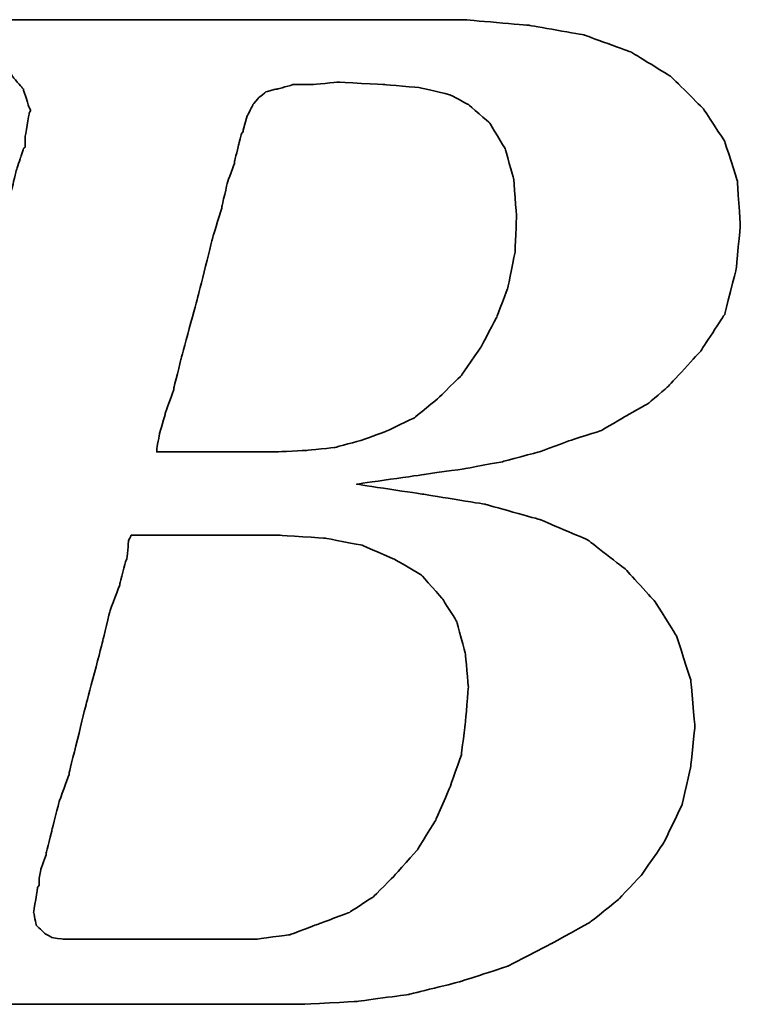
# Model space of a CAD drawing. Header units: millimetres. Extents: x -227 to 3135, y -1502 to 860.
# Tile 275 of 582: x 25 to 28, y -204 to -200. Entities that reach past the tile are written whole.
import ezdxf

# ---------------------------------------------------------------- set-up
doc = ezdxf.new("R2010")
doc.units = ezdxf.units.MM
doc.layers.add('DIM', color=4, linetype='CONTINUOUS')
doc.layers.add('layer 1', color=7, linetype='CONTINUOUS')

# ---------------------------------------------------------------- blocks, each defined once
blk = doc.blocks.new('TBI MOTION logo(完整正式版)')
at = {"layer": 'layer 1', "color": 22, "lineweight": 35}
for points, knots in [([(-64.65375, -6.86375), (-64.65375, -6.86375), (-64.84375, -7.29625), (-64.84375, -7.29625), (-64.84375, -7.29625), (-64.84375, -7.29625), (-64.86875, -7.34375), (-64.86875, -7.34375), (-64.86875, -7.34375), (-64.86875, -7.34375), (-64.86875, -7.36875), (-64.86875, -7.36875), (-64.86875, -7.36875), (-64.86875, -7.36875), (-65.15375, -7.65375), (-65.15375, -7.65375), (-65.15375, -7.65375), (-65.15375, -7.65375), (-65.17875, -7.65375), (-65.17875, -7.65375), (-65.17875, -7.65375), (-65.17875, -7.65375), (-65.20375, -7.67875), (-65.20375, -7.67875), (-65.20375, -7.67875), (-65.20375, -7.67875), (-65.58875, -7.87125), (-65.58875, -7.87125), (-65.58875, -7.87125), (-65.58875, -7.87125), (-65.63375, -7.87125), (-65.63375, -7.87125), (-65.63375, -7.87125), (-65.63375, -7.87125), (-65.65875, -7.89375), (-65.65875, -7.89375), (-65.65875, -7.89375), (-65.65875, -7.89375), (-66.09375, -7.94375), (-66.09375, -7.94375), (-66.09375, -7.94375), (-66.09375, -7.94375), (-66.11375, -7.94375), (-66.11375, -7.94375), (-66.11375, -7.94375), (-66.11375, -7.94375), (-66.16375, -7.94375), (-66.16375, -7.94375), (-66.16375, -7.94375), (-66.16375, -7.94375), (-66.30875, -7.94375), (-66.30875, -7.94375), (-66.30875, -7.94375), (-66.30875, -7.94375), (-66.69375, -7.94375), (-66.69375, -7.94375), (-66.69375, -7.94375), (-66.69375, -7.94375), (-67.07375, -7.94375), (-67.07375, -7.94375), (-67.07375, -7.94375), (-67.07375, -7.94375), (-67.12375, -7.94375), (-67.12375, -7.94375), (-67.12375, -7.94375), (-67.12375, -7.94375), (-67.12375, -7.96625), (-67.12375, -7.96625), (-67.12375, -7.96625), (-67.12375, -7.96625), (-67.14875, -7.99125), (-67.14875, -7.99125), (-67.14875, -7.99125), (-67.14875, -7.99125), (-67.24375, -8.34875), (-67.24375, -8.34875), (-67.24375, -8.34875), (-67.24375, -8.34875), (-67.31375, -8.68625), (-67.31375, -8.68625), (-67.31375, -8.68625), (-67.31375, -8.68625), (-67.26875, -8.68625), (-67.26875, -8.68625), (-67.26875, -8.68625), (-67.26875, -8.68625), (-67.07375, -8.68625), (-67.07375, -8.68625), (-67.07375, -8.68625), (-67.07375, -8.68625), (-66.54875, -8.68625), (-66.54875, -8.68625), (-66.54875, -8.68625), (-66.54875, -8.68625), (-65.82625, -8.68625), (-65.82625, -8.68625), (-65.82625, -8.68625), (-65.82625, -8.68625), (-65.01375, -8.68625), (-65.01375, -8.68625), (-65.01375, -8.68625), (-65.01375, -8.68625), (-64.05375, -8.68625), (-64.05375, -8.68625), (-64.05375, -8.68625), (-64.05375, -8.68625), (-62.08375, -8.68625), (-62.08375, -8.68625), (-62.08375, -8.68625), (-62.08375, -8.68625), (-60.06875, -8.68625), (-60.06875, -8.68625), (-60.06875, -8.68625), (-60.06875, -8.68625), (-59.10875, -8.68625), (-59.10875, -8.68625), (-59.10875, -8.68625), (-59.10875, -8.68625), (-58.29375, -8.68625), (-58.29375, -8.68625), (-58.29375, -8.68625), (-58.29375, -8.68625), (-57.57375, -8.68625), (-57.57375, -8.68625), (-57.57375, -8.68625), (-57.57375, -8.68625), (-57.04875, -8.68625), (-57.04875, -8.68625), (-57.04875, -8.68625), (-57.04875, -8.68625), (-56.85375, -8.68625), (-56.85375, -8.68625), (-56.85375, -8.68625), (-56.85375, -8.68625), (-56.70875, -8.68625), (-56.70875, -8.68625), (-56.70875, -8.68625), (-56.70875, -8.68625), (-56.61375, -8.68625), (-56.61375, -8.68625), (-56.61375, -8.68625), (-56.61375, -8.68625), (-56.56875, -8.68625), (-56.56875, -8.68625), (-56.56875, -8.68625), (-56.56875, -8.68625), (-55.65375, -8.63875), (-55.65375, -8.63875), (-55.65375, -8.63875), (-55.65375, -8.63875), (-54.76875, -8.51875), (-54.76875, -8.51875), (-54.76875, -8.51875), (-54.76875, -8.51875), (-53.90375, -8.30375), (-53.90375, -8.30375), (-53.90375, -8.30375), (-53.90375, -8.30375), (-53.08875, -8.03875), (-53.08875, -8.03875), (-53.08875, -8.03875), (-53.08875, -8.03875), (-52.34375, -7.65375), (-52.34375, -7.65375), (-52.34375, -7.65375), (-52.34375, -7.65375), (-51.69875, -7.29625), (-51.69875, -7.29625), (-51.69875, -7.29625), (-51.69875, -7.29625), (-51.21875, -6.91125), (-51.21875, -6.91125), (-51.21875, -6.91125), (-51.21875, -6.91125), (-50.83375, -6.50375), (-50.83375, -6.50375), (-50.83375, -6.50375), (-50.83375, -6.50375), (-50.44875, -5.94875), (-50.44875, -5.94875), (-50.44875, -5.94875), (-50.44875, -5.94875), (-50.13875, -5.30375), (-50.13875, -5.30375), (-50.13875, -5.30375), (-50.13875, -5.30375), (-49.99375, -4.65375), (-49.99375, -4.65375), (-49.99375, -4.65375), (-49.99375, -4.65375), (-49.92375, -3.98375), (-49.92375, -3.98375), (-49.92375, -3.98375), (-49.92375, -3.98375), (-49.99375, -3.19374), (-49.99375, -3.19374), (-49.99375, -3.19374), (-49.99375, -3.19374), (-50.23374, -2.44874), (-50.23374, -2.44874), (-50.23374, -2.44874), (-50.23374, -2.44874), (-50.59375, -1.87374), (-50.59375, -1.87374), (-50.59375, -1.87374), (-50.59375, -1.87374), (-51.09875, -1.31874), (-51.09875, -1.31874), (-51.09875, -1.31874), (-51.09875, -1.31874), (-51.74375, -0.81875), (-51.74375, -0.81875), (-51.74375, -0.81875), (-51.74375, -0.81875), (-52.53875, -0.48125), (-52.53875, -0.48125), (-52.53875, -0.48125), (-52.53875, -0.48125), (-53.47375, -0.21875), (-53.47375, -0.21875), (-53.47375, -0.21875), (-53.47375, -0.21875), (-54.52875, -0.04874), (-54.52875, -0.04874), (-54.52875, -0.04874), (-54.52875, -0.04874), (-55.65375, 0.12125), (-55.65375, 0.12125), (-55.65375, 0.12125), (-55.65375, 0.12125), (-54.50375, 0.28624), (-54.50375, 0.28624), (-54.50375, 0.28624), (-54.50375, 0.28624), (-53.83375, 0.38124), (-53.83375, 0.38124), (-53.83375, 0.38124), (-53.83375, 0.38124), (-53.18375, 0.50125), (-53.18375, 0.50125), (-53.18375, 0.50125), (-53.18375, 0.50125), (-52.55875, 0.66874), (-52.55875, 0.66874), (-52.55875, 0.66874), (-52.55875, 0.66874), (-52.03375, 0.86124), (-52.03375, 0.86124), (-52.03375, 0.86124), (-52.03375, 0.86124), (-51.50374, 1.03124), (-51.50374, 1.03124), (-51.50374, 1.03124), (-51.50374, 1.03124), (-51.09875, 1.27125), (-51.09875, 1.27125), (-51.09875, 1.27125), (-51.09875, 1.27125), (-50.71375, 1.48624), (-50.71375, 1.48624), (-50.71375, 1.48624), (-50.71375, 1.48624), (-50.37625, 1.77625), (-50.37625, 1.77625), (-50.37625, 1.77625), (-50.37625, 1.77625), (-49.82375, 2.37625), (-49.82375, 2.37625), (-49.82375, 2.37625), (-49.82375, 2.37625), (-49.41875, 2.99625), (-49.41875, 2.99625), (-49.41875, 2.99625), (-49.41875, 2.99625), (-49.22375, 3.76625), (-49.22375, 3.76625), (-49.22375, 3.76625), (-49.22375, 3.76625), (-49.15375, 4.50874), (-49.15375, 4.50874), (-49.15375, 4.50874), (-49.15375, 4.50874), (-49.20375, 5.25125), (-49.20375, 5.25125), (-49.20375, 5.25125), (-49.20375, 5.25125), (-49.41875, 5.92625), (-49.41875, 5.92625), (-49.41875, 5.92625), (-49.41875, 5.92625), (-49.77875, 6.47625), (-49.77875, 6.47625), (-49.77875, 6.47625), (-49.77875, 6.47625), (-50.33125, 7.02624), (-50.33125, 7.02624), (-50.33125, 7.02624), (-50.33125, 7.02624), (-51.00125, 7.43625), (-51.00125, 7.43625), (-51.00125, 7.43625), (-51.00125, 7.43625), (-51.79375, 7.72625), (-51.79375, 7.72625), (-51.79375, 7.72625), (-51.79375, 7.72625), (-52.72875, 7.89124), (-52.72875, 7.89124), (-52.72875, 7.89124), (-52.72875, 7.89124), (-53.83375, 7.98625), (-53.83375, 7.98625), (-53.83375, 7.98625), (-53.83375, 7.98625), (-53.92875, 7.98625), (-53.92875, 7.98625), (-53.92875, 7.98625), (-53.92875, 7.98625), (-54.26375, 7.98625), (-54.26375, 7.98625), (-54.26375, 7.98625), (-54.26375, 7.98625), (-54.74375, 7.98625), (-54.74375, 7.98625), (-54.74375, 7.98625), (-54.74375, 7.98625), (-55.36875, 7.98625), (-55.36875, 7.98625), (-55.36875, 7.98625), (-55.36875, 7.98625), (-56.13375, 7.98625), (-56.13375, 7.98625), (-56.13375, 7.98625), (-56.13375, 7.98625), (-56.94875, 7.98625), (-56.94875, 7.98625), (-56.94875, 7.98625), (-56.94875, 7.98625), (-58.77625, 7.98625), (-58.77625, 7.98625), (-58.77625, 7.98625), (-58.77625, 7.98625), (-60.59875, 7.98625), (-60.59875, 7.98625), (-60.59875, 7.98625), (-60.59875, 7.98625), (-61.41375, 7.98625), (-61.41375, 7.98625), (-61.41375, 7.98625), (-61.41375, 7.98625), (-62.17875, 7.98625), (-62.17875, 7.98625), (-62.17875, 7.98625), (-62.17875, 7.98625), (-62.80375, 7.98625), (-62.80375, 7.98625), (-62.80375, 7.98625), (-62.80375, 7.98625), (-63.30625, 7.98625), (-63.30625, 7.98625), (-63.30625, 7.98625), (-63.30625, 7.98625), (-63.57375, 7.98625), (-63.57375, 7.98625), (-63.57375, 7.98625), (-63.57375, 7.98625), (-63.57375, 7.96375), (-63.57375, 7.96375), (-63.57375, 7.96375), (-63.57375, 7.96375), (-63.59875, 7.94125), (-63.59875, 7.94125), (-63.59875, 7.94125), (-63.59875, 7.94125), (-63.69375, 7.55625), (-63.69375, 7.55625), (-63.69375, 7.55625), (-63.69375, 7.55625), (-63.76375, 7.24624), (-63.76375, 7.24624), (-63.76375, 7.24624), (-63.76375, 7.24624), (-63.23875, 7.24624), (-63.23875, 7.24624), (-63.23875, 7.24624), (-63.23875, 7.24624), (-62.75875, 7.24624), (-62.75875, 7.24624), (-62.75875, 7.24624), (-62.75875, 7.24624), (-62.61125, 7.24624), (-62.61125, 7.24624), (-62.61125, 7.24624), (-62.61125, 7.24624), (-62.56625, 7.24624), (-62.56625, 7.24624), (-62.56625, 7.24624), (-62.56625, 7.24624), (-62.22875, 7.24624), (-62.22875, 7.24624), (-62.22875, 7.24624), (-62.22875, 7.24624), (-62.20375, 7.24624), (-62.20375, 7.24624), (-62.20375, 7.24624), (-62.20375, 7.24624), (-62.17875, 7.21875), (-62.17875, 7.21875), (-62.17875, 7.21875), (-62.17875, 7.21875), (-61.96375, 7.17125), (-61.96375, 7.17125), (-61.96375, 7.17125), (-61.96375, 7.17125), (-61.72375, 7.12624), (-61.72375, 7.12624), (-61.72375, 7.12624), (-61.72375, 7.12624), (-61.70375, 7.12624), (-61.70375, 7.12624), (-61.70375, 7.12624), (-61.70375, 7.12624), (-61.55875, 7.07624), (-61.55875, 7.07624), (-61.55875, 7.07624), (-61.55875, 7.07624), (-61.50875, 7.07624), (-61.50875, 7.07624), (-61.50875, 7.07624), (-61.50875, 7.07624), (-61.48375, 7.02624), (-61.48375, 7.02624), (-61.48375, 7.02624), (-61.48375, 7.02624), (-61.31875, 6.83375), (-61.31875, 6.83375), (-61.31875, 6.83375), (-61.31875, 6.83375), (-61.29375, 6.81125), (-61.29375, 6.81125), (-61.29375, 6.81125), (-61.29375, 6.81125), (-61.29375, 6.78625), (-61.29375, 6.78625), (-61.29375, 6.78625), (-61.29375, 6.78625), (-61.19875, 6.50124), (-61.19875, 6.50124), (-61.19875, 6.50124), (-61.19875, 6.50124), (-61.17375, 6.45124), (-61.17375, 6.45124), (-61.17375, 6.45124), (-61.17375, 6.45124), (-61.19875, 6.40625), (-61.19875, 6.40625), (-61.19875, 6.40625), (-61.19875, 6.40625), (-61.26875, 5.99624), (-61.26875, 5.99624), (-61.26875, 5.99624), (-61.26875, 5.99624), (-61.26875, 5.85125), (-61.26875, 5.85125), (-61.26875, 5.85125), (-61.26875, 5.85125), (-61.26875, 5.82625), (-61.26875, 5.82625), (-61.26875, 5.82625), (-61.26875, 5.82625), (-61.29375, 5.80625), (-61.29375, 5.80625), (-61.29375, 5.80625), (-61.29375, 5.80625), (-61.34125, 5.66125), (-61.34125, 5.66125), (-61.34125, 5.66125), (-61.34125, 5.66125), (-61.41375, 5.44625), (-61.41375, 5.44625), (-61.41375, 5.44625), (-61.41375, 5.44625), (-61.48375, 5.15625), (-61.48375, 5.15625), (-61.48375, 5.15625), (-61.48375, 5.15625), (-61.58375, 4.82124), (-61.58375, 4.82124), (-61.58375, 4.82124), (-61.58375, 4.82124), (-61.79875, 4.00375), (-61.79875, 4.00375), (-61.79875, 4.00375), (-61.79875, 4.00375), (-62.05875, 2.99625), (-62.05875, 2.99625), (-62.05875, 2.99625), (-62.05875, 2.99625), (-62.34875, 1.91625), (-62.34875, 1.91625), (-62.34875, 1.91625), (-62.34875, 1.91625), (-62.97375, -0.41124), (-62.97375, -0.41124), (-62.97375, -0.41124), (-62.97375, -0.41124), (-63.59875, -2.75875), (-63.59875, -2.75875), (-63.59875, -2.75875), (-63.59875, -2.75875), (-63.88375, -3.86374), (-63.88375, -3.86374), (-63.88375, -3.86374), (-63.88375, -3.86374), (-64.14875, -4.82374), (-64.14875, -4.82374), (-64.14875, -4.82374), (-64.14875, -4.82374), (-64.36375, -5.64125), (-64.36375, -5.64125), (-64.36375, -5.64125), (-64.36375, -5.64125), (-64.43625, -5.97625), (-64.43625, -5.97625), (-64.43625, -5.97625), (-64.43625, -5.97625), (-64.50875, -6.28625), (-64.50875, -6.28625), (-64.50875, -6.28625), (-64.50875, -6.28625), (-64.50875, -6.30875), (-64.50875, -6.30875), (-64.50875, -6.30875), (-64.50875, -6.30875), (-64.57875, -6.50375), (-64.57875, -6.50375), (-64.57875, -6.50375), (-64.57875, -6.50375), (-64.62875, -6.69625), (-64.62875, -6.69625), (-64.62875, -6.69625), (-64.62875, -6.69625), (-64.62875, -6.76875), (-64.62875, -6.76875), (-64.62875, -6.76875), (-64.62875, -6.76875), (-64.62875, -6.81375), (-64.62875, -6.81375), (-64.62875, -6.81375), (-64.62875, -6.81375), (-64.62875, -6.83875), (-64.62875, -6.83875), (-64.62875, -6.83875), (-64.62875, -6.83875), (-64.65375, -6.86375), (-64.65375, -6.86375)], [0, 0, 0, 0, 0.00719424, 0.00719424, 0.00719424, 0.00719425, 0.01438849, 0.01438849, 0.01438849, 0.0143885, 0.02158273, 0.02158273, 0.02158273, 0.02158274, 0.02877698, 0.02877698, 0.02877698, 0.02877699, 0.03597122, 0.03597122, 0.03597122, 0.03597123, 0.04316547, 0.04316547, 0.04316547, 0.04316548, 0.05035971, 0.05035971, 0.05035971, 0.05035972, 0.05755396, 0.05755396, 0.05755396, 0.05755397, 0.0647482, 0.0647482, 0.0647482, 0.06474821, 0.07194245, 0.07194245, 0.07194245, 0.07194246, 0.07913669, 0.07913669, 0.07913669, 0.0791367, 0.08633094, 0.08633094, 0.08633094, 0.08633095, 0.09352518, 0.09352518, 0.09352518, 0.09352519, 0.10071942, 0.10071942, 0.10071942, 0.10071943, 0.10791367, 0.10791367, 0.10791367, 0.10791368, 0.11510791, 0.11510791, 0.11510791, 0.11510792, 0.12230216, 0.12230216, 0.12230216, 0.12230217, 0.1294964, 0.1294964, 0.1294964, 0.12949641, 0.13669065, 0.13669065, 0.13669065, 0.13669066, 0.14388489, 0.14388489, 0.14388489, 0.1438849, 0.15107914, 0.15107914, 0.15107914, 0.15107915, 0.15827338, 0.15827338, 0.15827338, 0.15827339, 0.16546763, 0.16546763, 0.16546763, 0.16546764, 0.17266187, 0.17266187, 0.17266187, 0.17266188, 0.17985612, 0.17985612, 0.17985612, 0.17985613, 0.18705036, 0.18705036, 0.18705036, 0.18705037, 0.1942446, 0.1942446, 0.1942446, 0.19424461, 0.20143885, 0.20143885, 0.20143885, 0.20143886, 0.20863309, 0.20863309, 0.20863309, 0.2086331, 0.21582734, 0.21582734, 0.21582734, 0.21582735, 0.22302158, 0.22302158, 0.22302158, 0.22302159, 0.23021583, 0.23021583, 0.23021583, 0.23021584, 0.23741007, 0.23741007, 0.23741007, 0.23741008, 0.24460432, 0.24460432, 0.24460432, 0.24460433, 0.25179856, 0.25179856, 0.25179856, 0.25179857, 0.25899281, 0.25899281, 0.25899281, 0.25899282, 0.26618705, 0.26618705, 0.26618705, 0.26618706, 0.27338129, 0.27338129, 0.27338129, 0.2733813, 0.28057554, 0.28057554, 0.28057554, 0.28057555, 0.28776978, 0.28776978, 0.28776978, 0.28776979, 0.29496403, 0.29496403, 0.29496403, 0.29496404, 0.30215827, 0.30215827, 0.30215827, 0.30215828, 0.30935252, 0.30935252, 0.30935252, 0.30935253, 0.31654676, 0.31654676, 0.31654676, 0.31654677, 0.32374101, 0.32374101, 0.32374101, 0.32374102, 0.33093525, 0.33093525, 0.33093525, 0.33093526, 0.3381295, 0.3381295, 0.3381295, 0.33812951, 0.34532374, 0.34532374, 0.34532374, 0.34532375, 0.35251799, 0.35251799, 0.35251799, 0.352518, 0.35971223, 0.35971223, 0.35971223, 0.35971224, 0.36690647, 0.36690647, 0.36690647, 0.36690648, 0.37410072, 0.37410072, 0.37410072, 0.37410073, 0.38129496, 0.38129496, 0.38129496, 0.38129497, 0.38848921, 0.38848921, 0.38848921, 0.38848922, 0.39568345, 0.39568345, 0.39568345, 0.39568346, 0.4028777, 0.4028777, 0.4028777, 0.40287771, 0.41007194, 0.41007194, 0.41007194, 0.41007195, 0.41726619, 0.41726619, 0.41726619, 0.4172662, 0.42446043, 0.42446043, 0.42446043, 0.42446044, 0.43165468, 0.43165468, 0.43165468, 0.43165469, 0.43884892, 0.43884892, 0.43884892, 0.43884893, 0.44604317, 0.44604317, 0.44604317, 0.44604318, 0.45323741, 0.45323741, 0.45323741, 0.45323742, 0.46043165, 0.46043165, 0.46043165, 0.46043166, 0.4676259, 0.4676259, 0.4676259, 0.46762591, 0.47482014, 0.47482014, 0.47482014, 0.47482015, 0.48201439, 0.48201439, 0.48201439, 0.4820144, 0.48920863, 0.48920863, 0.48920863, 0.48920864, 0.49640288, 0.49640288, 0.49640288, 0.49640289, 0.50359712, 0.50359712, 0.50359712, 0.50359713, 0.51079137, 0.51079137, 0.51079137, 0.51079138, 0.51798561, 0.51798561, 0.51798561, 0.51798562, 0.52517986, 0.52517986, 0.52517986, 0.52517987, 0.5323741, 0.5323741, 0.5323741, 0.53237411, 0.53956835, 0.53956835, 0.53956835, 0.53956836, 0.54676259, 0.54676259, 0.54676259, 0.5467626, 0.55395683, 0.55395683, 0.55395683, 0.55395684, 0.56115108, 0.56115108, 0.56115108, 0.56115109, 0.56834532, 0.56834532, 0.56834532, 0.56834533, 0.57553957, 0.57553957, 0.57553957, 0.57553958, 0.58273381, 0.58273381, 0.58273381, 0.58273382, 0.58992806, 0.58992806, 0.58992806, 0.58992807, 0.5971223, 0.5971223, 0.5971223, 0.59712231, 0.60431655, 0.60431655, 0.60431655, 0.60431656, 0.61151079, 0.61151079, 0.61151079, 0.6115108, 0.61870504, 0.61870504, 0.61870504, 0.61870505, 0.62589928, 0.62589928, 0.62589928, 0.62589929, 0.63309353, 0.63309353, 0.63309353, 0.63309354, 0.64028777, 0.64028777, 0.64028777, 0.64028778, 0.64748201, 0.64748201, 0.64748201, 0.64748202, 0.65467626, 0.65467626, 0.65467626, 0.65467627, 0.6618705, 0.6618705, 0.6618705, 0.66187051, 0.66906475, 0.66906475, 0.66906475, 0.66906476, 0.67625899, 0.67625899, 0.67625899, 0.676259, 0.68345324, 0.68345324, 0.68345324, 0.68345325, 0.69064748, 0.69064748, 0.69064748, 0.69064749, 0.69784173, 0.69784173, 0.69784173, 0.69784174, 0.70503597, 0.70503597, 0.70503597, 0.70503598, 0.71223022, 0.71223022, 0.71223022, 0.71223023, 0.71942446, 0.71942446, 0.71942446, 0.71942447, 0.72661871, 0.72661871, 0.72661871, 0.72661872, 0.73381295, 0.73381295, 0.73381295, 0.73381296, 0.74100719, 0.74100719, 0.74100719, 0.7410072, 0.74820144, 0.74820144, 0.74820144, 0.74820145, 0.75539568, 0.75539568, 0.75539568, 0.75539569, 0.76258993, 0.76258993, 0.76258993, 0.76258994, 0.76978417, 0.76978417, 0.76978417, 0.76978418, 0.77697842, 0.77697842, 0.77697842, 0.77697843, 0.78417266, 0.78417266, 0.78417266, 0.78417267, 0.79136691, 0.79136691, 0.79136691, 0.79136692, 0.79856115, 0.79856115, 0.79856115, 0.79856116, 0.8057554, 0.8057554, 0.8057554, 0.80575541, 0.81294964, 0.81294964, 0.81294964, 0.81294965, 0.82014388, 0.82014388, 0.82014388, 0.82014389, 0.82733813, 0.82733813, 0.82733813, 0.82733814, 0.83453237, 0.83453237, 0.83453237, 0.83453238, 0.84172662, 0.84172662, 0.84172662, 0.84172663, 0.84892086, 0.84892086, 0.84892086, 0.84892087, 0.85611511, 0.85611511, 0.85611511, 0.85611512, 0.86330935, 0.86330935, 0.86330935, 0.86330936, 0.8705036, 0.8705036, 0.8705036, 0.87050361, 0.87769784, 0.87769784, 0.87769784, 0.87769785, 0.88489209, 0.88489209, 0.88489209, 0.8848921, 0.89208633, 0.89208633, 0.89208633, 0.89208634, 0.89928058, 0.89928058, 0.89928058, 0.89928059, 0.90647482, 0.90647482, 0.90647482, 0.90647483, 0.91366906, 0.91366906, 0.91366906, 0.91366907, 0.92086331, 0.92086331, 0.92086331, 0.92086332, 0.92805755, 0.92805755, 0.92805755, 0.92805756, 0.9352518, 0.9352518, 0.9352518, 0.93525181, 0.94244604, 0.94244604, 0.94244604, 0.94244605, 0.94964029, 0.94964029, 0.94964029, 0.9496403, 0.95683453, 0.95683453, 0.95683453, 0.95683454, 0.96402878, 0.96402878, 0.96402878, 0.96402879, 0.97122302, 0.97122302, 0.97122302, 0.97122303, 0.97841727, 0.97841727, 0.97841727, 0.97841728, 0.98561151, 0.98561151, 0.98561151, 0.98561152, 0.99280576, 0.99280576, 0.99280576, 0.99280577, 1, 1, 1, 1]), ([(-57.50375, 6.35625), (-57.50375, 6.35625), (-57.57375, 6.11625), (-57.57375, 6.11625), (-57.57375, 6.11625), (-57.57375, 6.11625), (-57.57375, 6.09125), (-57.57375, 6.09125), (-57.57375, 6.09125), (-57.57375, 6.09125), (-57.59875, 6.06625), (-57.59875, 6.06625), (-57.59875, 6.06625), (-57.59875, 6.06625), (-57.64875, 5.87625), (-57.64875, 5.87625), (-57.64875, 5.87625), (-57.64875, 5.87625), (-57.71875, 5.58875), (-57.71875, 5.58875), (-57.71875, 5.58875), (-57.71875, 5.58875), (-57.71875, 5.56625), (-57.71875, 5.56625), (-57.71875, 5.56625), (-57.71875, 5.56625), (-57.83875, 5.23125), (-57.83875, 5.23125), (-57.83875, 5.23125), (-57.83875, 5.23125), (-57.93625, 4.82124), (-57.93625, 4.82124), (-57.93625, 4.82124), (-57.93625, 4.82124), (-57.93625, 4.79624), (-57.93625, 4.79624), (-57.93625, 4.79624), (-57.93625, 4.79624), (-58.07875, 4.34125), (-58.07875, 4.34125), (-58.07875, 4.34125), (-58.07875, 4.34125), (-58.34375, 3.28625), (-58.34375, 3.28625), (-58.34375, 3.28625), (-58.34375, 3.28625), (-58.62875, 2.23124), (-58.62875, 2.23124), (-58.62875, 2.23124), (-58.62875, 2.23124), (-58.74875, 1.75125), (-58.74875, 1.75125), (-58.74875, 1.75125), (-58.74875, 1.75125), (-58.74875, 1.72625), (-58.74875, 1.72625), (-58.74875, 1.72625), (-58.74875, 1.72625), (-58.89375, 1.31625), (-58.89375, 1.31625), (-58.89375, 1.31625), (-58.89375, 1.31625), (-58.98875, 0.98124), (-58.98875, 0.98124), (-58.98875, 0.98124), (-58.98875, 0.98124), (-59.03875, 0.71625), (-59.03875, 0.71625), (-59.03875, 0.71625), (-59.03875, 0.71625), (-59.03875, 0.66874), (-59.03875, 0.66874), (-59.03875, 0.66874), (-59.03875, 0.66874), (-58.91875, 0.66874), (-58.91875, 0.66874), (-58.91875, 0.66874), (-58.91875, 0.66874), (-58.53375, 0.66874), (-58.53375, 0.66874), (-58.53375, 0.66874), (-58.53375, 0.66874), (-58.10375, 0.66874), (-58.10375, 0.66874), (-58.10375, 0.66874), (-58.10375, 0.66874), (-57.66875, 0.66874), (-57.66875, 0.66874), (-57.66875, 0.66874), (-57.66875, 0.66874), (-57.33375, 0.66874), (-57.33375, 0.66874), (-57.33375, 0.66874), (-57.33375, 0.66874), (-57.09375, 0.66874), (-57.09375, 0.66874), (-57.09375, 0.66874), (-57.09375, 0.66874), (-56.99875, 0.66874), (-56.99875, 0.66874), (-56.99875, 0.66874), (-56.99875, 0.66874), (-56.49375, 0.69374), (-56.49375, 0.69374), (-56.49375, 0.69374), (-56.49375, 0.69374), (-56.01375, 0.74374), (-56.01375, 0.74374), (-56.01375, 0.74374), (-56.01375, 0.74374), (-55.58375, 0.86124), (-55.58375, 0.86124), (-55.58375, 0.86124), (-55.58375, 0.86124), (-55.17375, 1.00624), (-55.17375, 1.00624), (-55.17375, 1.00624), (-55.17375, 1.00624), (-54.67375, 1.24625), (-54.67375, 1.24625), (-54.67375, 1.24625), (-54.67375, 1.24625), (-54.26375, 1.58124), (-54.26375, 1.58124), (-54.26375, 1.58124), (-54.26375, 1.58124), (-53.87875, 1.96374), (-53.87875, 1.96374), (-53.87875, 1.96374), (-53.87875, 1.96374), (-53.54375, 2.44625), (-53.54375, 2.44625), (-53.54375, 2.44625), (-53.54375, 2.44625), (-53.27875, 2.95125), (-53.27875, 2.95125), (-53.27875, 2.95125), (-53.27875, 2.95125), (-53.08875, 3.45124), (-53.08875, 3.45124), (-53.08875, 3.45124), (-53.08875, 3.45124), (-52.96875, 4.05124), (-52.96875, 4.05124), (-52.96875, 4.05124), (-52.96875, 4.05124), (-52.94375, 4.65125), (-52.94375, 4.65125), (-52.94375, 4.65125), (-52.94375, 4.65125), (-52.99375, 5.30125), (-52.99375, 5.30125), (-52.99375, 5.30125), (-52.99375, 5.30125), (-53.13875, 5.80625), (-53.13875, 5.80625), (-53.13875, 5.80625), (-53.13875, 5.80625), (-53.39875, 6.23625), (-53.39875, 6.23625), (-53.39875, 6.23625), (-53.39875, 6.23625), (-53.75875, 6.54875), (-53.75875, 6.54875), (-53.75875, 6.54875), (-53.75875, 6.54875), (-54.07375, 6.71625), (-54.07375, 6.71625), (-54.07375, 6.71625), (-54.07375, 6.71625), (-54.57375, 6.83375), (-54.57375, 6.83375), (-54.57375, 6.83375), (-54.57375, 6.83375), (-55.17375, 6.88625), (-55.17375, 6.88625), (-55.17375, 6.88625), (-55.17375, 6.88625), (-55.96875, 6.93125), (-55.96875, 6.93125), (-55.96875, 6.93125), (-55.96875, 6.93125), (-56.39875, 6.88625), (-56.39875, 6.88625), (-56.39875, 6.88625), (-56.39875, 6.88625), (-56.42125, 6.88625), (-56.42125, 6.88625), (-56.42125, 6.88625), (-56.42125, 6.88625), (-56.73375, 6.88625), (-56.73375, 6.88625), (-56.73375, 6.88625), (-56.73375, 6.88625), (-56.99875, 6.81125), (-56.99875, 6.81125), (-56.99875, 6.81125), (-56.99875, 6.81125), (-57.02375, 6.81125), (-57.02375, 6.81125), (-57.02375, 6.81125), (-57.02375, 6.81125), (-57.18875, 6.76625), (-57.18875, 6.76625), (-57.18875, 6.76625), (-57.18875, 6.76625), (-57.30875, 6.66625), (-57.30875, 6.66625), (-57.30875, 6.66625), (-57.30875, 6.66625), (-57.40875, 6.54875), (-57.40875, 6.54875), (-57.40875, 6.54875), (-57.40875, 6.54875), (-57.50375, 6.35625), (-57.50375, 6.35625)], [0, 0, 0, 0, 0.01851852, 0.01851852, 0.01851852, 0.01851853, 0.03703704, 0.03703704, 0.03703704, 0.03703705, 0.05555556, 0.05555556, 0.05555556, 0.05555557, 0.07407407, 0.07407407, 0.07407407, 0.07407408, 0.09259259, 0.09259259, 0.09259259, 0.0925926, 0.11111111, 0.11111111, 0.11111111, 0.11111112, 0.12962963, 0.12962963, 0.12962963, 0.12962964, 0.14814815, 0.14814815, 0.14814815, 0.14814816, 0.16666667, 0.16666667, 0.16666667, 0.16666668, 0.18518519, 0.18518519, 0.18518519, 0.1851852, 0.2037037, 0.2037037, 0.2037037, 0.20370371, 0.22222222, 0.22222222, 0.22222222, 0.22222223, 0.24074074, 0.24074074, 0.24074074, 0.24074075, 0.25925926, 0.25925926, 0.25925926, 0.25925927, 0.27777778, 0.27777778, 0.27777778, 0.27777779, 0.2962963, 0.2962963, 0.2962963, 0.29629631, 0.31481481, 0.31481481, 0.31481481, 0.31481482, 0.33333333, 0.33333333, 0.33333333, 0.33333334, 0.35185185, 0.35185185, 0.35185185, 0.35185186, 0.37037037, 0.37037037, 0.37037037, 0.37037038, 0.38888889, 0.38888889, 0.38888889, 0.3888889, 0.40740741, 0.40740741, 0.40740741, 0.40740742, 0.42592593, 0.42592593, 0.42592593, 0.42592594, 0.44444444, 0.44444444, 0.44444444, 0.44444445, 0.46296296, 0.46296296, 0.46296296, 0.46296297, 0.48148148, 0.48148148, 0.48148148, 0.48148149, 0.5, 0.5, 0.5, 0.50000001, 0.51851852, 0.51851852, 0.51851852, 0.51851853, 0.53703704, 0.53703704, 0.53703704, 0.53703705, 0.55555556, 0.55555556, 0.55555556, 0.55555557, 0.57407407, 0.57407407, 0.57407407, 0.57407408, 0.59259259, 0.59259259, 0.59259259, 0.5925926, 0.61111111, 0.61111111, 0.61111111, 0.61111112, 0.62962963, 0.62962963, 0.62962963, 0.62962964, 0.64814815, 0.64814815, 0.64814815, 0.64814816, 0.66666667, 0.66666667, 0.66666667, 0.66666668, 0.68518519, 0.68518519, 0.68518519, 0.6851852, 0.7037037, 0.7037037, 0.7037037, 0.70370371, 0.72222222, 0.72222222, 0.72222222, 0.72222223, 0.74074074, 0.74074074, 0.74074074, 0.74074075, 0.75925926, 0.75925926, 0.75925926, 0.75925927, 0.77777778, 0.77777778, 0.77777778, 0.77777779, 0.7962963, 0.7962963, 0.7962963, 0.79629631, 0.81481481, 0.81481481, 0.81481481, 0.81481482, 0.83333333, 0.83333333, 0.83333333, 0.83333334, 0.85185185, 0.85185185, 0.85185185, 0.85185186, 0.87037037, 0.87037037, 0.87037037, 0.87037038, 0.88888889, 0.88888889, 0.88888889, 0.8888889, 0.90740741, 0.90740741, 0.90740741, 0.90740742, 0.92592593, 0.92592593, 0.92592593, 0.92592594, 0.94444444, 0.94444444, 0.94444444, 0.94444445, 0.96296296, 0.96296296, 0.96296296, 0.96296297, 0.98148148, 0.98148148, 0.98148148, 0.98148149, 1, 1, 1, 1]), ([(-61.03125, -6.57375), (-61.03125, -6.57375), (-61.03125, -6.67125), (-61.03125, -6.67125), (-61.03125, -6.67125), (-61.03125, -6.67125), (-61.05375, -6.69625), (-61.05375, -6.69625), (-61.05375, -6.69625), (-61.05375, -6.69625), (-61.12375, -7.12875), (-61.12375, -7.12875), (-61.12375, -7.12875), (-61.12375, -7.12875), (-61.07875, -7.34375), (-61.07875, -7.34375), (-61.07875, -7.34375), (-61.07875, -7.34375), (-60.93375, -7.48875), (-60.93375, -7.48875), (-60.93375, -7.48875), (-60.93375, -7.48875), (-60.81375, -7.55625), (-60.81375, -7.55625), (-60.81375, -7.55625), (-60.81375, -7.55625), (-60.62375, -7.58375), (-60.62375, -7.58375), (-60.62375, -7.58375), (-60.62375, -7.58375), (-60.30875, -7.58375), (-60.30875, -7.58375), (-60.30875, -7.58375), (-60.30875, -7.58375), (-59.97375, -7.58375), (-59.97375, -7.58375), (-59.97375, -7.58375), (-59.97375, -7.58375), (-59.87875, -7.58375), (-59.87875, -7.58375), (-59.87875, -7.58375), (-59.87875, -7.58375), (-59.63625, -7.58375), (-59.63625, -7.58375), (-59.63625, -7.58375), (-59.63625, -7.58375), (-58.96875, -7.58375), (-58.96875, -7.58375), (-58.96875, -7.58375), (-58.96875, -7.58375), (-58.29375, -7.58375), (-58.29375, -7.58375), (-58.29375, -7.58375), (-58.29375, -7.58375), (-58.05375, -7.58375), (-58.05375, -7.58375), (-58.05375, -7.58375), (-58.05375, -7.58375), (-57.98375, -7.58375), (-57.98375, -7.58375), (-57.98375, -7.58375), (-57.98375, -7.58375), (-57.35875, -7.58375), (-57.35875, -7.58375), (-57.35875, -7.58375), (-57.35875, -7.58375), (-56.78375, -7.50875), (-56.78375, -7.50875), (-56.78375, -7.50875), (-56.78375, -7.50875), (-56.27875, -7.31875), (-56.27875, -7.31875), (-56.27875, -7.31875), (-56.27875, -7.31875), (-55.77375, -7.12875), (-55.77375, -7.12875), (-55.77375, -7.12875), (-55.77375, -7.12875), (-55.36875, -6.86375), (-55.36875, -6.86375), (-55.36875, -6.86375), (-55.36875, -6.86375), (-55.00875, -6.50375), (-55.00875, -6.50375), (-55.00875, -6.50375), (-55.00875, -6.50375), (-54.62375, -6.06875), (-54.62375, -6.06875), (-54.62375, -6.06875), (-54.62375, -6.06875), (-54.31375, -5.56875), (-54.31375, -5.56875), (-54.31375, -5.56875), (-54.31375, -5.56875), (-54.07375, -5.01625), (-54.07375, -5.01625), (-54.07375, -5.01625), (-54.07375, -5.01625), (-53.87875, -4.46374), (-53.87875, -4.46374), (-53.87875, -4.46374), (-53.87875, -4.46374), (-53.80875, -3.91375), (-53.80875, -3.91375), (-53.80875, -3.91375), (-53.80875, -3.91375), (-53.75875, -3.31375), (-53.75875, -3.31375), (-53.75875, -3.31375), (-53.75875, -3.31375), (-53.80875, -2.75875), (-53.80875, -2.75875), (-53.80875, -2.75875), (-53.80875, -2.75875), (-53.95375, -2.20875), (-53.95375, -2.20875), (-53.95375, -2.20875), (-53.95375, -2.20875), (-54.19375, -1.82625), (-54.19375, -1.82625), (-54.19375, -1.82625), (-54.19375, -1.82625), (-54.55375, -1.41875), (-54.55375, -1.41875), (-54.55375, -1.41875), (-54.55375, -1.41875), (-55.00875, -1.15125), (-55.00875, -1.15125), (-55.00875, -1.15125), (-55.00875, -1.15125), (-55.56125, -0.91375), (-55.56125, -0.91375), (-55.56125, -0.91375), (-55.56125, -0.91375), (-56.18125, -0.79375), (-56.18125, -0.79375), (-56.18125, -0.79375), (-56.18125, -0.79375), (-56.94875, -0.74374), (-56.94875, -0.74374), (-56.94875, -0.74374), (-56.94875, -0.74374), (-56.99875, -0.74374), (-56.99875, -0.74374), (-56.99875, -0.74374), (-56.99875, -0.74374), (-57.09375, -0.74374), (-57.09375, -0.74374), (-57.09375, -0.74374), (-57.09375, -0.74374), (-57.38375, -0.74374), (-57.38375, -0.74374), (-57.38375, -0.74374), (-57.38375, -0.74374), (-57.76875, -0.74374), (-57.76875, -0.74374), (-57.76875, -0.74374), (-57.76875, -0.74374), (-58.24625, -0.74374), (-58.24625, -0.74374), (-58.24625, -0.74374), (-58.24625, -0.74374), (-58.72875, -0.74374), (-58.72875, -0.74374), (-58.72875, -0.74374), (-58.72875, -0.74374), (-59.20875, -0.74374), (-59.20875, -0.74374), (-59.20875, -0.74374), (-59.20875, -0.74374), (-59.46875, -0.74374), (-59.46875, -0.74374), (-59.46875, -0.74374), (-59.46875, -0.74374), (-59.51625, -0.83875), (-59.51625, -0.83875), (-59.51625, -0.83875), (-59.51625, -0.83875), (-59.54375, -1.15125), (-59.54375, -1.15125), (-59.54375, -1.15125), (-59.54375, -1.15125), (-59.56375, -1.17874), (-59.56375, -1.17874), (-59.56375, -1.17874), (-59.56375, -1.17874), (-59.66375, -1.55875), (-59.66375, -1.55875), (-59.66375, -1.55875), (-59.66375, -1.55875), (-59.66375, -1.58375), (-59.66375, -1.58375), (-59.66375, -1.58375), (-59.66375, -1.58375), (-59.82875, -2.01874), (-59.82875, -2.01874), (-59.82875, -2.01874), (-59.82875, -2.01874), (-59.94875, -2.52125), (-59.94875, -2.52125), (-59.94875, -2.52125), (-59.94875, -2.52125), (-60.23875, -3.62375), (-60.23875, -3.62375), (-60.23875, -3.62375), (-60.23875, -3.62375), (-60.52375, -4.77624), (-60.52375, -4.77624), (-60.52375, -4.77624), (-60.52375, -4.77624), (-60.52375, -4.79874), (-60.52375, -4.79874), (-60.52375, -4.79874), (-60.52375, -4.79874), (-60.69125, -5.25375), (-60.69125, -5.25375), (-60.69125, -5.25375), (-60.69125, -5.25375), (-60.81375, -5.73625), (-60.81375, -5.73625), (-60.81375, -5.73625), (-60.81375, -5.73625), (-60.90875, -6.11875), (-60.90875, -6.11875), (-60.90875, -6.11875), (-60.90875, -6.11875), (-60.90875, -6.14375), (-60.90875, -6.14375), (-60.90875, -6.14375), (-60.90875, -6.14375), (-61.00375, -6.40875), (-61.00375, -6.40875), (-61.00375, -6.40875), (-61.00375, -6.40875), (-61.03125, -6.57375), (-61.03125, -6.57375)], [0, 0, 0, 0, 0.01694915, 0.01694915, 0.01694915, 0.01694916, 0.03389831, 0.03389831, 0.03389831, 0.03389832, 0.05084746, 0.05084746, 0.05084746, 0.05084747, 0.06779661, 0.06779661, 0.06779661, 0.06779662, 0.08474576, 0.08474576, 0.08474576, 0.08474577, 0.10169492, 0.10169492, 0.10169492, 0.10169493, 0.11864407, 0.11864407, 0.11864407, 0.11864408, 0.13559322, 0.13559322, 0.13559322, 0.13559323, 0.15254237, 0.15254237, 0.15254237, 0.15254238, 0.16949153, 0.16949153, 0.16949153, 0.16949154, 0.18644068, 0.18644068, 0.18644068, 0.18644069, 0.20338983, 0.20338983, 0.20338983, 0.20338984, 0.22033898, 0.22033898, 0.22033898, 0.22033899, 0.23728814, 0.23728814, 0.23728814, 0.23728815, 0.25423729, 0.25423729, 0.25423729, 0.2542373, 0.27118644, 0.27118644, 0.27118644, 0.27118645, 0.28813559, 0.28813559, 0.28813559, 0.2881356, 0.30508475, 0.30508475, 0.30508475, 0.30508476, 0.3220339, 0.3220339, 0.3220339, 0.32203391, 0.33898305, 0.33898305, 0.33898305, 0.33898306, 0.3559322, 0.3559322, 0.3559322, 0.35593221, 0.37288136, 0.37288136, 0.37288136, 0.37288137, 0.38983051, 0.38983051, 0.38983051, 0.38983052, 0.40677966, 0.40677966, 0.40677966, 0.40677967, 0.42372881, 0.42372881, 0.42372881, 0.42372882, 0.44067797, 0.44067797, 0.44067797, 0.44067798, 0.45762712, 0.45762712, 0.45762712, 0.45762713, 0.47457627, 0.47457627, 0.47457627, 0.47457628, 0.49152542, 0.49152542, 0.49152542, 0.49152543, 0.50847458, 0.50847458, 0.50847458, 0.50847459, 0.52542373, 0.52542373, 0.52542373, 0.52542374, 0.54237288, 0.54237288, 0.54237288, 0.54237289, 0.55932203, 0.55932203, 0.55932203, 0.55932204, 0.57627119, 0.57627119, 0.57627119, 0.5762712, 0.59322034, 0.59322034, 0.59322034, 0.59322035, 0.61016949, 0.61016949, 0.61016949, 0.6101695, 0.62711864, 0.62711864, 0.62711864, 0.62711865, 0.6440678, 0.6440678, 0.6440678, 0.64406781, 0.66101695, 0.66101695, 0.66101695, 0.66101696, 0.6779661, 0.6779661, 0.6779661, 0.67796611, 0.69491525, 0.69491525, 0.69491525, 0.69491526, 0.71186441, 0.71186441, 0.71186441, 0.71186442, 0.72881356, 0.72881356, 0.72881356, 0.72881357, 0.74576271, 0.74576271, 0.74576271, 0.74576272, 0.76271186, 0.76271186, 0.76271186, 0.76271187, 0.77966102, 0.77966102, 0.77966102, 0.77966103, 0.79661017, 0.79661017, 0.79661017, 0.79661018, 0.81355932, 0.81355932, 0.81355932, 0.81355933, 0.83050847, 0.83050847, 0.83050847, 0.83050848, 0.84745763, 0.84745763, 0.84745763, 0.84745764, 0.86440678, 0.86440678, 0.86440678, 0.86440679, 0.88135593, 0.88135593, 0.88135593, 0.88135594, 0.89830508, 0.89830508, 0.89830508, 0.89830509, 0.91525424, 0.91525424, 0.91525424, 0.91525425, 0.93220339, 0.93220339, 0.93220339, 0.9322034, 0.94915254, 0.94915254, 0.94915254, 0.94915255, 0.96610169, 0.96610169, 0.96610169, 0.9661017, 0.98305085, 0.98305085, 0.98305085, 0.98305086, 1, 1, 1, 1])]:
    blk.add_open_spline(points, degree=3, knots=knots, dxfattribs=at)

msp = doc.modelspace()

# ---------------------------------------------------------------- block references
at = {"layer": 'DIM', "color": 7, "xscale": 0.246592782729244, "yscale": 0.246592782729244, "zscale": 0.246592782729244}
msp.add_blockref('TBI MOTION logo(完整正式版)', (40.0301, -202.0152), dxfattribs=at)

doc.saveas('drawing.dxf')
